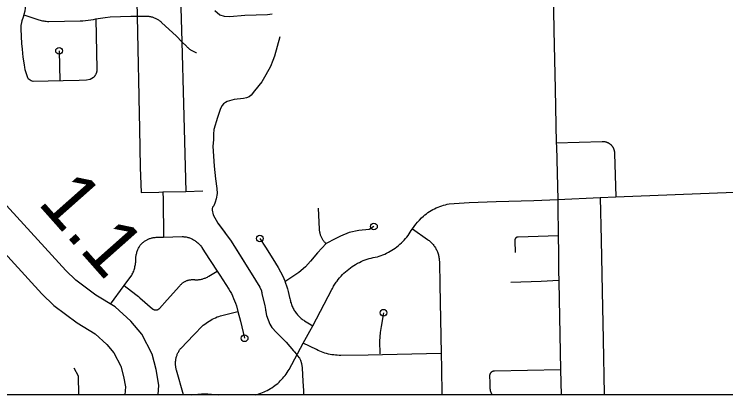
# Model space of a CAD drawing. Extents: x 309348 to 309445, y 336383 to 336484.
# Drawn here: x 309357.199 to 309359.624, y 336384.924 to 336386.222 of the extents above; entities that cross this region are included whole.
import ezdxf

# ---------------------------------------------------------------- set-up
doc = ezdxf.new("R2010")
doc.units = 0
doc.layers.add('R_Annotation', color=7, linetype='Continuous')
doc.layers.add('R_Border Notes', color=7, linetype='Continuous')

msp = doc.modelspace()

# ---------------------------------------------------------------- linework, layer by layer
at = {"layer": 'R_Annotation'}
for points in [[(309357.2276, 336386.7228), (309357.2364, 336386.2541), (309357.236, 336386.2429), (309357.2344, 336386.2316), (309357.2316, 336386.2206), (309357.2313, 336386.2197)], [(309357.6125, 336386.4208), (309357.6172, 336386.22), (309357.6173, 336386.2151)], [(309357.7595, 336386.4126), (309357.7596, 336386.4125), (309357.7616, 336386.4072), (309357.7623, 336386.4017), (309357.7701, 336386.1278)], [(309359.0355, 336386.3033), (309359.0382, 336386.1676), (309359.0422, 336385.9659), (309359.0465, 336385.7827)], [(309357.8827, 336386.2344), (309357.8995, 336386.2192), (309357.9147, 336386.215), (309357.934, 336386.2142), (309357.9845, 336386.2184), (309358.0619, 336386.2209), (309358.0783, 336386.2232)], [(309357.2313, 336386.2197), (309357.2286, 336386.2116), (309357.2247, 336386.1995), (309357.2229, 336386.1932), (309357.2213, 336386.1836), (309357.2209, 336386.174), (309357.221, 336386.1704), (309357.2236, 336386.1219), (309357.2251, 336386.1019), (309357.228, 336386.0752), (309357.2321, 336386.0487), (309357.2338, 336386.0396), (309357.2352, 336386.0332), (309357.2391, 336386.0192), (309357.2441, 336386.0055), (309357.2462, 336386.0007)], [(309357.2313, 336386.2197), (309357.2825, 336386.2026), (309357.2866, 336386.2014), (309357.2907, 336386.2003), (309357.2949, 336386.1994), (309357.2991, 336386.1987), (309357.3033, 336386.198), (309357.3076, 336386.1976), (309357.3118, 336386.1972), (309357.3161, 336386.1971), (309357.4236, 336386.1987), (309357.4327, 336386.1991), (309357.4418, 336386.1999), (309357.4509, 336386.201), (309357.4599, 336386.2023), (309357.4689, 336386.2039), (309357.4765, 336386.2054)], [(309357.4765, 336386.2054), (309357.4806, 336386.0337), (309357.4805, 336386.0322), (309357.4804, 336386.0308), (309357.4802, 336386.0293), (309357.48, 336386.0278), (309357.4797, 336386.0264), (309357.4794, 336386.0249), (309357.479, 336386.0235), (309357.4786, 336386.0221), (309357.4781, 336386.0207), (309357.4776, 336386.0193), (309357.477, 336386.0179), (309357.4764, 336386.0166), (309357.4757, 336386.0152), (309357.475, 336386.0139), (309357.4742, 336386.0127), (309357.4734, 336386.0114), (309357.4726, 336386.0102), (309357.4717, 336386.009), (309357.4708, 336386.0079), (309357.4698, 336386.0068), (309357.4688, 336386.0057)], [(309357.4765, 336386.2054), (309357.4928, 336386.2084), (309357.5091, 336386.2108), (309357.5255, 336386.2128), (309357.5957, 336386.2149), (309357.6173, 336386.2151)], [(309357.6173, 336386.2151), (309357.6412, 336386.2152), (309357.6439, 336386.2154), (309357.6466, 336386.2154), (309357.6494, 336386.2154), (309357.6521, 336386.2153), (309357.6548, 336386.215), (309357.6575, 336386.2147), (309357.6602, 336386.2143), (309357.6629, 336386.2137), (309357.6656, 336386.2131), (309357.6682, 336386.2124), (309357.6709, 336386.2116), (309357.6734, 336386.2107), (309357.676, 336386.2097), (309357.6785, 336386.2087), (309357.681, 336386.2075), (309357.6834, 336386.2063), (309357.6858, 336386.205), (309357.6882, 336386.2035), (309357.6905, 336386.2021), (309357.6927, 336386.2005), (309357.6949, 336386.1988), (309357.697, 336386.1971), (309357.6991, 336386.1953), (309357.7011, 336386.1934), (309357.7522, 336386.1468), (309357.7701, 336386.1278)], [(309357.6173, 336386.2151), (309357.62, 336386.1032), (309357.6231, 336385.9426), (309357.6233, 336385.9348)], [(309358.1042, 336386.1444), (309358.0858, 336386.0786), (309358.0798, 336386.0632), (309358.0723, 336386.0437), (309358.0564, 336386.0148), (309358.0429, 336385.9914), (309358.018, 336385.96), (309358.0066, 336385.946), (309357.9991, 336385.9396), (309357.9901, 336385.9361), (309357.9802, 336385.9336), (309357.9478, 336385.9306), (309357.9324, 336385.9266), (309357.9244, 336385.9236), (309357.9184, 336385.9206), (309357.9124, 336385.9156), (309357.9075, 336385.9106), (309357.9015, 336385.9002), (309357.891, 336385.8693), (309357.8786, 336385.8284), (309357.8781, 336385.8125), (309357.8776, 336385.793), (309357.8761, 336385.7711), (309357.8796, 336385.7033), (309357.8845, 336385.6599), (309357.889, 336385.6275), (309357.89, 336385.6096), (309357.8875, 336385.5922), (309357.884, 336385.5807), (309357.8786, 336385.5682), (309357.8746, 336385.5632), (309357.8736, 336385.5573), (309357.8736, 336385.5528)], [(309357.7701, 336386.1278), (309357.7759, 336385.9163)], [(309357.7701, 336386.1278), (309357.7853, 336386.1131), (309357.7869, 336386.1112), (309357.7886, 336386.1095), (309357.7903, 336386.1077), (309357.7921, 336386.106), (309357.794, 336386.1044), (309357.7959, 336386.1029), (309357.7978, 336386.1014), (309357.7998, 336386.1), (309357.8019, 336386.0987), (309357.8039, 336386.0974), (309357.8061, 336386.0962), (309357.8083, 336386.0951), (309357.8105, 336386.094), (309357.8127, 336386.0931), (309357.815, 336386.0922), (309357.8173, 336386.0913), (309357.8196, 336386.0906), (309357.8198, 336386.0906)], [(309357.3514, 336386.0969), (309357.354, 336385.9946)], [(309357.4688, 336386.0057), (309357.457, 336385.9993), (309357.4449, 336385.9964), (309357.4199, 336385.996), (309357.3648, 336385.9949), (309357.2627, 336385.992), (309357.2561, 336385.9942), (309357.2462, 336386.0007)], [(309357.6233, 336385.9348), (309357.626, 336385.8323), (309357.628, 336385.6983), (309357.6309, 336385.613)], [(309357.7759, 336385.9163), (309357.7841, 336385.6172)], [(309359.0465, 336385.7827), (309359.2027, 336385.788), (309359.2041, 336385.788), (309359.2055, 336385.788), (309359.2069, 336385.7879), (309359.2083, 336385.7878), (309359.2097, 336385.7876), (309359.2111, 336385.7874), (309359.2125, 336385.7872), (309359.2139, 336385.7868), (309359.2152, 336385.7865), (309359.2166, 336385.7861), (309359.2179, 336385.7856), (309359.2192, 336385.7851), (309359.2205, 336385.7846), (309359.2218, 336385.784), (309359.2231, 336385.7833), (309359.2243, 336385.7827), (309359.2255, 336385.7819), (309359.2267, 336385.7812), (309359.2279, 336385.7804), (309359.229, 336385.7795), (309359.2301, 336385.7786), (309359.2312, 336385.7777), (309359.2322, 336385.7768), (309359.2332, 336385.7758), (309359.2342, 336385.7747), (309359.2351, 336385.7737), (309359.236, 336385.7726), (309359.2369, 336385.7715), (309359.2377, 336385.7703), (309359.2385, 336385.7691), (309359.2392, 336385.7679), (309359.2399, 336385.7667), (309359.2406, 336385.7654), (309359.2412, 336385.7642), (309359.2417, 336385.7629), (309359.2423, 336385.7616), (309359.2427, 336385.7602), (309359.2432, 336385.7589), (309359.2435, 336385.7575), (309359.2439, 336385.7562), (309359.2442, 336385.7548), (309359.2444, 336385.7534), (309359.2446, 336385.752), (309359.2447, 336385.7506), (309359.2448, 336385.7492), (309359.2449, 336385.7477), (309359.2449, 336385.7463), (309359.25, 336385.5982)], [(309359.0465, 336385.7827), (309359.0468, 336385.7709), (309359.0516, 336385.5897)], [(309357.6309, 336385.613), (309357.6919, 336385.6152), (309357.7055, 336385.6156)], [(309357.7055, 336385.6156), (309357.7841, 336385.6172)], [(309357.7055, 336385.6156), (309357.706, 336385.5898), (309357.7078, 336385.4614)], [(309357.7841, 336385.6172), (309357.8419, 336385.6195)], [(309359.196, 336385.5959), (309359.25, 336385.5982)], [(309359.25, 336385.5982), (309359.6539, 336385.6141)], [(309357.6897, 336384.9236), (309357.6917, 336384.9565), (309357.6825, 336385.0099), (309357.6685, 336385.0626), (309357.6331, 336385.1308), (309357.5965, 336385.1741), (309357.5421, 336385.2231), (309357.4771, 336385.2629), (309357.408, 336385.3148), (309357.3745, 336385.3472), (309357.1593, 336385.5824)], [(309358.5562, 336385.4901), (309358.5618, 336385.4978), (309358.5676, 336385.5053), (309358.5737, 336385.5126), (309358.5801, 336385.5197), (309358.5867, 336385.5266), (309358.5935, 336385.5332), (309358.5985, 336385.5373), (309358.6037, 336385.5413), (309358.6091, 336385.5451), (309358.6145, 336385.5486), (309358.6201, 336385.552), (309358.6258, 336385.5552), (309358.6316, 336385.5582), (309358.6375, 336385.561), (309358.6436, 336385.5635), (309358.6496, 336385.5659), (309358.6558, 336385.5681), (309358.662, 336385.57), (309358.6683, 336385.5717), (309358.6747, 336385.5732), (309358.6811, 336385.5744), (309358.7152, 336385.5771), (309358.7493, 336385.579), (309358.8419, 336385.5824), (309358.9701, 336385.5863), (309359.0516, 336385.5897)], [(309359.0516, 336385.5897), (309359.196, 336385.5959)], [(309359.0516, 336385.5897), (309359.0521, 336385.5678), (309359.0533, 336385.4652)], [(309359.196, 336385.5959), (309359.1992, 336385.4509), (309359.2025, 336385.2766), (309359.2062, 336385.1116), (309359.2093, 336384.9251)], [(309357.8736, 336385.5528), (309357.8766, 336385.5373), (309357.893, 336385.5089), (309357.9378, 336385.4476), (309358.0215, 336385.315), (309358.036, 336385.2901), (309358.041, 336385.2781), (309358.0429, 336385.2682), (309358.0524, 336385.2278), (309358.0589, 336385.1944), (309358.0698, 336385.1645), (309358.0767, 336385.1536), (309358.0923, 336385.1359), (309358.1255, 336385.1032), (309358.1506, 336385.0738), (309358.1538, 336385.0701), (309358.1594, 336385.063), (309358.1633, 336385.058), (309358.171, 336385.0482), (309358.1744, 336385.0416), (309358.1784, 336385.0297), (309358.1802, 336385.0154), (309358.1829, 336384.9702), (309358.1852, 336384.9366), (309358.1846, 336384.9236)], [(309357.8736, 336385.5528), (309357.8766, 336385.5373), (309357.893, 336385.5089), (309357.9175, 336385.4754)], [(309358.2345, 336385.5601), (309358.2382, 336385.4888), (309358.2384, 336385.4863), (309358.2386, 336385.4838), (309358.239, 336385.4813), (309358.2394, 336385.4789), (309358.2399, 336385.4765), (309358.2405, 336385.474), (309358.2412, 336385.4716), (309358.2419, 336385.4693), (309358.2428, 336385.4669), (309358.2437, 336385.4646), (309358.2447, 336385.4623), (309358.2458, 336385.4601), (309358.2469, 336385.4579), (309358.2482, 336385.4557), (309358.2495, 336385.4536), (309358.2508, 336385.4516), (309358.2523, 336385.4495), (309358.2538, 336385.4476), (309358.2554, 336385.4457), (309358.2571, 336385.4438), (309358.2588, 336385.442), (309358.2605, 336385.4403), (309358.2618, 336385.4391)], [(309357.0715, 336385.51), (309357.2929, 336385.2679), (309357.334, 336385.2282), (309357.4132, 336385.1687), (309357.4739, 336385.1316), (309357.5147, 336385.0948), (309357.5381, 336385.0671), (309357.5619, 336385.0213), (309357.5714, 336384.9856), (309357.5774, 336384.9502), (309357.5758, 336384.9236)], [(309358.4248, 336385.4976), (309358.4089, 336385.4878), (309358.3734, 336385.4841), (309358.3404, 336385.4768), (309358.3104, 336385.4645), (309358.2927, 336385.4554), (309358.2618, 336385.4391), (309358.2328, 336385.4083), (309358.2089, 336385.3795), (309358.1912, 336385.3599), (309358.1686, 336385.341), (309358.1245, 336385.311)], [(309358.3752, 336385.3753), (309358.3816, 336385.3783), (309358.3882, 336385.3811), (309358.3949, 336385.3837), (309358.4016, 336385.3861), (309358.4085, 336385.3882), (309358.4154, 336385.3901), (309358.4223, 336385.3917), (309358.4293, 336385.3931), (309358.4364, 336385.3943), (309358.4429, 336385.3963), (309358.4494, 336385.3986), (309358.4557, 336385.401), (309358.462, 336385.4037), (309358.4682, 336385.4066), (309358.4743, 336385.4096), (309358.4802, 336385.4129), (309358.4861, 336385.4164), (309358.4918, 336385.4201), (309358.4974, 336385.424), (309358.5029, 336385.4281), (309358.5082, 336385.4324), (309358.5134, 336385.4368), (309358.5184, 336385.4414), (309358.5233, 336385.4462), (309358.528, 336385.4512), (309358.5325, 336385.4563), (309358.5368, 336385.4616), (309358.541, 336385.467), (309358.545, 336385.4725), (309358.5486, 336385.4785), (309358.5523, 336385.4843), (309358.5562, 336385.4901)], [(309358.5562, 336385.4901), (309358.6079, 336385.4535), (309358.6105, 336385.4515), (309358.613, 336385.4495), (309358.6155, 336385.4475), (309358.6179, 336385.4453), (309358.6203, 336385.443), (309358.6225, 336385.4407), (309358.6247, 336385.4383), (309358.6268, 336385.4358), (309358.6288, 336385.4332), (309358.6307, 336385.4306), (309358.6325, 336385.4279), (309358.6343, 336385.4252), (309358.6359, 336385.4224), (309358.6374, 336385.4195), (309358.6388, 336385.4166), (309358.6402, 336385.4136), (309358.6414, 336385.4106), (309358.6425, 336385.4076), (309358.6436, 336385.4045), (309358.6445, 336385.4014), (309358.6453, 336385.3982), (309358.646, 336385.395), (309358.6465, 336385.3918), (309358.647, 336385.3886), (309358.6474, 336385.3854), (309358.6476, 336385.3821), (309358.6478, 336385.3789), (309358.6478, 336385.3756), (309358.6497, 336385.2989), (309358.6541, 336385.0639)], [(309357.6215, 336385.4215), (309357.6227, 336385.424), (309357.624, 336385.4265), (309357.6254, 336385.4289), (309357.6268, 336385.4313), (309357.6284, 336385.4337), (309357.63, 336385.4356), (309357.6316, 336385.4374), (309357.6333, 336385.4392), (309357.6351, 336385.4409), (309357.6369, 336385.4425), (309357.6388, 336385.4441), (309357.6408, 336385.4456), (309357.6428, 336385.4471), (309357.6448, 336385.4485), (309357.6469, 336385.4498), (309357.649, 336385.4511), (309357.6512, 336385.4523), (309357.6534, 336385.4534), (309357.6556, 336385.4544), (309357.6579, 336385.4554), (309357.6602, 336385.4563), (309357.6625, 336385.4571), (309357.6649, 336385.4578), (309357.6673, 336385.4585), (309357.6697, 336385.459), (309357.6721, 336385.4595), (309357.6745, 336385.4599), (309357.677, 336385.4603), (309357.6794, 336385.4605), (309357.6819, 336385.4607), (309357.6844, 336385.4607), (309357.7078, 336385.4614)], [(309357.7078, 336385.4614), (309357.7713, 336385.463), (309357.7741, 336385.463), (309357.7769, 336385.4628), (309357.7796, 336385.4626), (309357.7824, 336385.4622), (309357.7852, 336385.4618), (309357.7879, 336385.4613), (309357.7907, 336385.4605), (309357.7935, 336385.4596), (309357.7962, 336385.4587), (309357.7989, 336385.4576), (309357.8016, 336385.4564), (309357.8042, 336385.4552), (309357.8068, 336385.4539), (309357.8094, 336385.4525), (309357.8119, 336385.451), (309357.8143, 336385.4495), (309357.8167, 336385.4478), (309357.8192, 336385.446), (309357.8216, 336385.4441), (309357.8239, 336385.4421), (309357.8262, 336385.4401), (309357.8284, 336385.4379), (309357.8306, 336385.4357), (309357.8326, 336385.4334), (309357.8346, 336385.4311), (309357.8365, 336385.4286), (309357.8383, 336385.4262), (309357.8472, 336385.4116), (309357.8904, 336385.3448)], [(309358.036, 336385.4567), (309358.0549, 336385.4273), (309358.0801, 336385.3871), (309358.0893, 336385.3727), (309358.0981, 336385.358), (309358.1065, 336385.343), (309358.1145, 336385.3279), (309358.1178, 336385.3201), (309358.1209, 336385.3123), (309358.1238, 336385.3044)], [(309359.0533, 336385.4652), (309358.9168, 336385.461), (309358.9165, 336385.461), (309358.9161, 336385.4611), (309358.9157, 336385.4611), (309358.9154, 336385.4611), (309358.915, 336385.4611), (309358.9146, 336385.461), (309358.9143, 336385.461), (309358.9139, 336385.4609), (309358.9135, 336385.4609), (309358.9132, 336385.4608), (309358.9128, 336385.4607), (309358.9125, 336385.4606), (309358.9121, 336385.4605), (309358.9118, 336385.4604), (309358.9114, 336385.4602), (309358.9111, 336385.4601), (309358.9108, 336385.4599), (309358.9105, 336385.4598), (309358.9101, 336385.4596), (309358.9098, 336385.4594), (309358.9095, 336385.4592), (309358.9092, 336385.459), (309358.9089, 336385.4588), (309358.9087, 336385.4585), (309358.9084, 336385.4583), (309358.9081, 336385.458), (309358.9079, 336385.4578), (309358.9076, 336385.4575), (309358.9074, 336385.4572), (309358.9072, 336385.4569), (309358.9069, 336385.4566), (309358.9067, 336385.4563), (309358.9065, 336385.456), (309358.9064, 336385.4557), (309358.9062, 336385.4554), (309358.906, 336385.455), (309358.9059, 336385.4547), (309358.9057, 336385.4544), (309358.9056, 336385.454), (309358.9055, 336385.4537), (309358.9054, 336385.4533), (309358.9053, 336385.453), (309358.9052, 336385.4526), (309358.9052, 336385.4523), (309358.9051, 336385.4519), (309358.9051, 336385.4515), (309358.905, 336385.4512), (309358.905, 336385.4508), (309358.905, 336385.4504), (309358.905, 336385.4501), (309358.9051, 336385.4497), (309358.9051, 336385.4493), (309358.9051, 336385.449), (309358.9052, 336385.4486), (309358.9059, 336385.4084)], [(309359.0533, 336385.4652), (309359.0539, 336385.4076), (309359.0544, 336385.3472), (309359.0551, 336385.31)], [(309357.5731, 336385.2959), (309357.5993, 336385.3313), (309357.6011, 336385.3348), (309357.6028, 336385.3383), (309357.6043, 336385.3419), (309357.6057, 336385.3456), (309357.607, 336385.3493), (309357.6082, 336385.353), (309357.6093, 336385.3568), (309357.6102, 336385.3606), (309357.611, 336385.3644), (309357.6117, 336385.3682), (309357.6123, 336385.3721), (309357.6127, 336385.376), (309357.613, 336385.3799), (309357.6131, 336385.3838), (309357.6132, 336385.3877), (309357.6131, 336385.3916), (309357.6135, 336385.3947), (309357.614, 336385.3978), (309357.6146, 336385.4009), (309357.6152, 336385.4039), (309357.616, 336385.4069), (309357.6169, 336385.4099), (309357.6179, 336385.4129), (309357.619, 336385.4158), (309357.6202, 336385.4187), (309357.6215, 336385.4215)], [(309357.9515, 336385.426), (309358.0215, 336385.315), (309358.036, 336385.2901), (309358.041, 336385.2781), (309358.0423, 336385.2712)], [(309358.2162, 336385.1589), (309358.2818, 336385.2826), (309358.2835, 336385.2864), (309358.2854, 336385.2902), (309358.2873, 336385.294), (309358.2894, 336385.2976), (309358.2916, 336385.3013), (309358.294, 336385.3048), (309358.2964, 336385.3082), (309358.299, 336385.3116), (309358.3033, 336385.3173), (309358.3079, 336385.3228), (309358.3126, 336385.3282), (309358.3175, 336385.3334), (309358.3226, 336385.3385), (309358.3278, 336385.3434), (309358.3332, 336385.348), (309358.3388, 336385.3525), (309358.3445, 336385.3568), (309358.3504, 336385.3609), (309358.3564, 336385.3648), (309358.3625, 336385.3685), (309358.3688, 336385.372), (309358.3752, 336385.3753)], [(309357.682, 336385.2129), (309357.6826, 336385.213), (309357.6832, 336385.213), (309357.6837, 336385.2131), (309357.6843, 336385.2132), (309357.6849, 336385.2133), (309357.6854, 336385.2135), (309357.686, 336385.2136), (309357.6865, 336385.2138), (309357.687, 336385.214), (309357.6876, 336385.2142), (309357.6881, 336385.2144), (309357.6886, 336385.2147), (309357.6891, 336385.2149), (309357.6896, 336385.2152), (309357.6901, 336385.2155), (309357.6906, 336385.2158), (309357.691, 336385.2162), (309357.6915, 336385.2165), (309357.6919, 336385.2169), (309357.6924, 336385.2172), (309357.6928, 336385.2176), (309357.6932, 336385.218), (309357.6936, 336385.2184), (309357.7202, 336385.2478), (309357.7615, 336385.294), (309357.7628, 336385.2955), (309357.7641, 336385.2971), (309357.7655, 336385.2985), (309357.7669, 336385.3), (309357.7683, 336385.3013), (309357.7698, 336385.3027), (309357.7714, 336385.3039), (309357.773, 336385.3052), (309357.7746, 336385.3063), (309357.7763, 336385.3074), (309357.778, 336385.3085), (309357.7798, 336385.3095), (309357.7815, 336385.3104), (309357.7833, 336385.3113), (309357.7852, 336385.3121), (309357.787, 336385.3128), (309357.7889, 336385.3135), (309357.7909, 336385.3141), (309357.7928, 336385.3146), (309357.7947, 336385.3151), (309357.7967, 336385.3155), (309357.7987, 336385.3158), (309357.8007, 336385.3161), (309357.8027, 336385.3163), (309357.8047, 336385.3164), (309357.8067, 336385.3165), (309357.8087, 336385.3165), (309357.8107, 336385.3164), (309357.8127, 336385.3163), (309357.8147, 336385.3161), (309357.8174, 336385.316), (309357.8201, 336385.316), (309357.8229, 336385.316), (309357.8256, 336385.3162), (309357.8283, 336385.3165), (309357.831, 336385.3168), (309357.8337, 336385.3173), (309357.8364, 336385.3178), (309357.839, 336385.3184), (309357.8417, 336385.3192), (309357.8443, 336385.32), (309357.8469, 336385.3208), (309357.8494, 336385.3218), (309357.852, 336385.3229), (309357.8544, 336385.324), (309357.8569, 336385.3252), (309357.8593, 336385.3265), (309357.8616, 336385.3279), (309357.8904, 336385.3448)], [(309357.8904, 336385.3448), (309357.899, 336385.3316), (309357.9299, 336385.2842), (309357.9345, 336385.2764), (309357.9388, 336385.2686), (309357.9428, 336385.2606), (309357.9466, 336385.2524), (309357.95, 336385.2442), (309357.9532, 336385.2358), (309357.9561, 336385.2273), (309357.9613, 336385.208)], [(309359.0551, 336385.3129), (309358.9947, 336385.3098), (309358.8914, 336385.3068)], [(309359.0551, 336385.31), (309359.0606, 336385.0085)], [(309357.5268, 336385.2325), (309357.5731, 336385.2959)], [(309357.5731, 336385.2959), (309357.6133, 336385.2656), (309357.6179, 336385.2621), (309357.6223, 336385.2585), (309357.6266, 336385.2547), (309357.6699, 336385.2171), (309357.6704, 336385.2167), (309357.6708, 336385.2163), (309357.6713, 336385.216), (309357.6718, 336385.2157), (309357.6722, 336385.2154), (309357.6727, 336385.2151), (309357.6732, 336385.2148), (309357.6737, 336385.2146), (309357.6743, 336385.2143), (309357.6748, 336385.2141), (309357.6753, 336385.2139), (309357.6759, 336385.2137), (309357.6764, 336385.2136), (309357.677, 336385.2134), (309357.6775, 336385.2133), (309357.6781, 336385.2132), (309357.6786, 336385.2131), (309357.6792, 336385.213), (309357.6798, 336385.213), (309357.6803, 336385.2129), (309357.6809, 336385.2129), (309357.6815, 336385.2129), (309357.682, 336385.2129)], [(309358.1238, 336385.3044), (309358.127, 336385.2949), (309358.13, 336385.2852), (309358.1326, 336385.2755), (309358.135, 336385.2657), (309358.137, 336385.2558), (309358.1378, 336385.2517), (309358.1387, 336385.2476), (309358.1398, 336385.2435), (309358.1409, 336385.2395), (309358.1422, 336385.2355), (309358.1437, 336385.2315), (309358.1452, 336385.2276), (309358.1466, 336385.2243), (309358.1481, 336385.221), (309358.1497, 336385.2178), (309358.1515, 336385.2146), (309358.1533, 336385.2115), (309358.1552, 336385.2084), (309358.1573, 336385.2054), (309358.1594, 336385.2025), (309358.1616, 336385.1996), (309358.1639, 336385.1968), (309358.1663, 336385.1941), (309358.1688, 336385.1915), (309358.1714, 336385.189), (309358.1741, 336385.1865), (309358.1768, 336385.1842), (309358.1797, 336385.1819), (309358.1826, 336385.1797), (309358.1855, 336385.1777), (309358.1886, 336385.1757), (309358.2162, 336385.1589)], [(309358.0553, 336385.2126), (309358.0589, 336385.1944), (309358.0698, 336385.1645), (309358.0767, 336385.1536), (309358.0923, 336385.1359), (309358.1255, 336385.1032), (309358.1506, 336385.0738), (309358.1538, 336385.0701), (309358.1557, 336385.0677)], [(309357.7754, 336384.9236), (309357.7518, 336385.0074), (309357.7511, 336385.0101), (309357.7504, 336385.0128), (309357.7499, 336385.0155), (309357.7494, 336385.0182), (309357.749, 336385.021), (309357.7487, 336385.0237), (309357.7485, 336385.0265), (309357.7484, 336385.0293), (309357.7484, 336385.032), (309357.7485, 336385.0348), (309357.7487, 336385.0376), (309357.749, 336385.0403), (309357.7494, 336385.0431), (309357.7498, 336385.0458), (309357.7504, 336385.0485), (309357.751, 336385.0512), (309357.7518, 336385.0539), (309357.7526, 336385.0566), (309357.7535, 336385.0592), (309357.7545, 336385.0618), (309357.7556, 336385.0643), (309357.7568, 336385.0668), (309357.7581, 336385.0693), (309357.7594, 336385.0717), (309357.7609, 336385.0741), (309357.7624, 336385.0764), (309357.764, 336385.0787), (309357.7656, 336385.0809), (309357.7674, 336385.0831), (309357.8095, 336385.1272), (309357.843, 336385.1605), (309357.8478, 336385.1644), (309357.8527, 336385.1681), (309357.8578, 336385.1716), (309357.863, 336385.175), (309357.8683, 336385.1781), (309357.8737, 336385.1811), (309357.8793, 336385.1839), (309357.8849, 336385.1865), (309357.8906, 336385.1889), (309357.8963, 336385.1911), (309357.9022, 336385.1931), (309357.9613, 336385.208)], [(309357.9613, 336385.208), (309357.9697, 336385.1747), (309357.9839, 336385.1163)], [(309358.4572, 336385.2034), (309358.4499, 336385.1563), (309358.4456, 336385.1355), (309358.4437, 336385.1061), (309358.4444, 336385.0633)], [(309358.1841, 336385.0995), (309358.2064, 336385.1405), (309358.2162, 336385.1589)], [(309358.0221, 336384.9236), (309358.027, 336384.9249), (309358.0328, 336384.9267), (309358.0387, 336384.9286), (309358.0444, 336384.9308), (309358.0501, 336384.9332), (309358.0557, 336384.9357), (309358.0612, 336384.9385), (309358.0666, 336384.9414), (309358.0719, 336384.9445), (309358.0771, 336384.9478), (309358.0822, 336384.9513), (309358.0871, 336384.9549), (309358.092, 336384.9587), (309358.0967, 336384.9626), (309358.1012, 336384.9668), (309358.1057, 336384.971), (309358.11, 336384.9754), (309358.1141, 336384.98), (309358.1181, 336384.9847), (309358.1219, 336384.9895), (309358.1256, 336384.9944), (309358.129, 336384.9995), (309358.1324, 336385.0047), (309358.1355, 336385.01), (309358.1841, 336385.0995)], [(309358.4541, 336385.06), (309358.4047, 336385.059), (309358.3123, 336385.0579), (309358.3061, 336385.0579), (309358.2999, 336385.0582), (309358.2938, 336385.0586), (309358.2876, 336385.0593), (309358.2815, 336385.0602), (309358.2754, 336385.0613), (309358.2694, 336385.0626), (309358.2634, 336385.0641), (309358.2575, 336385.0659), (309358.2516, 336385.0678), (309358.2458, 336385.07), (309358.2401, 336385.0723), (309358.2345, 336385.0748), (309358.2289, 336385.0776), (309358.1841, 336385.0995)], [(309358.6541, 336385.0639), (309358.4541, 336385.06)], [(309358.6541, 336385.0639), (309358.6551, 336385.014), (309358.6561, 336384.9236)], [(309357.4021, 336385.0158), (309357.4161, 336384.9882), (309357.4173, 336384.9236)], [(309358.1803, 336385.0146), (309358.1829, 336384.9702), (309358.1852, 336384.9366), (309358.1846, 336384.9236)], [(309358.8237, 336384.9993), (309358.8233, 336384.9988), (309358.823, 336384.9984), (309358.8226, 336384.998), (309358.8223, 336384.9975), (309358.8219, 336384.997), (309358.8216, 336384.9966), (309358.8213, 336384.9961), (309358.821, 336384.9956), (309358.8208, 336384.9951), (309358.8205, 336384.9946), (309358.8203, 336384.994), (309358.8201, 336384.9935), (309358.8199, 336384.993), (309358.8197, 336384.9924), (309358.8195, 336384.9919), (309358.8194, 336384.9913), (309358.8193, 336384.9907), (309358.8192, 336384.9902), (309358.8191, 336384.9896), (309358.819, 336384.989), (309358.819, 336384.9885), (309358.819, 336384.9879), (309358.819, 336384.9873), (309358.8194, 336384.9665), (309358.8203, 336384.9457), (309358.8203, 336384.9443), (309358.8205, 336384.9428), (309358.8207, 336384.9414), (309358.8209, 336384.9399), (309358.8212, 336384.9385), (309358.8216, 336384.9371), (309358.822, 336384.9357), (309358.8224, 336384.9343), (309358.8229, 336384.9329), (309358.8234, 336384.9316), (309358.824, 336384.9302), (309358.8246, 336384.9289), (309358.8253, 336384.9276), (309358.826, 336384.9264), (309358.8268, 336384.9251), (309358.8276, 336384.9239), (309358.8278, 336384.9236)], [(309359.0606, 336385.0085), (309358.8355, 336385.0044), (309358.8349, 336385.0044), (309358.8344, 336385.0043), (309358.8338, 336385.0043), (309358.8332, 336385.0042), (309358.8327, 336385.0041), (309358.8321, 336385.004), (309358.8316, 336385.0038), (309358.831, 336385.0037), (309358.8305, 336385.0035), (309358.8299, 336385.0033), (309358.8294, 336385.0031), (309358.8289, 336385.0029), (309358.8283, 336385.0026), (309358.8278, 336385.0024), (309358.8273, 336385.0021), (309358.8268, 336385.0018), (309358.8264, 336385.0015), (309358.8259, 336385.0011), (309358.8254, 336385.0008), (309358.825, 336385.0004), (309358.8246, 336385.0001), (309358.8241, 336384.9997), (309358.8237, 336384.9993)], [(309359.0606, 336385.0085), (309359.0629, 336384.9236)], [(309357.8019, 336384.9236), (309357.8128, 336384.9249), (309357.825, 336384.9259), (309357.8372, 336384.9265), (309357.8495, 336384.9268), (309357.8585, 336384.9269), (309357.8957, 336384.9236)]]:
    msp.add_lwpolyline(points, dxfattribs=at)
for centre in [(309357.3514, 336386.0969), (309358.4248, 336385.4976), (309358.036, 336385.4567), (309358.4572, 336385.2034), (309357.9839, 336385.1163)]:
    msp.add_circle(centre, 0.0114, dxfattribs=at)
at = {"layer": 'R_Border Notes'}
msp.add_line((309372.2951, 336384.9236), (309354.7401, 336384.9236), dxfattribs=at)

# ---------------------------------------------------------------- texts
at = {"layer": 'R_Annotation'}
msp.add_text('1.1', height=0.19206, rotation=311.5646, dxfattribs=at).set_placement((309357.2752, 336385.577))

doc.saveas('drawing.dxf')
